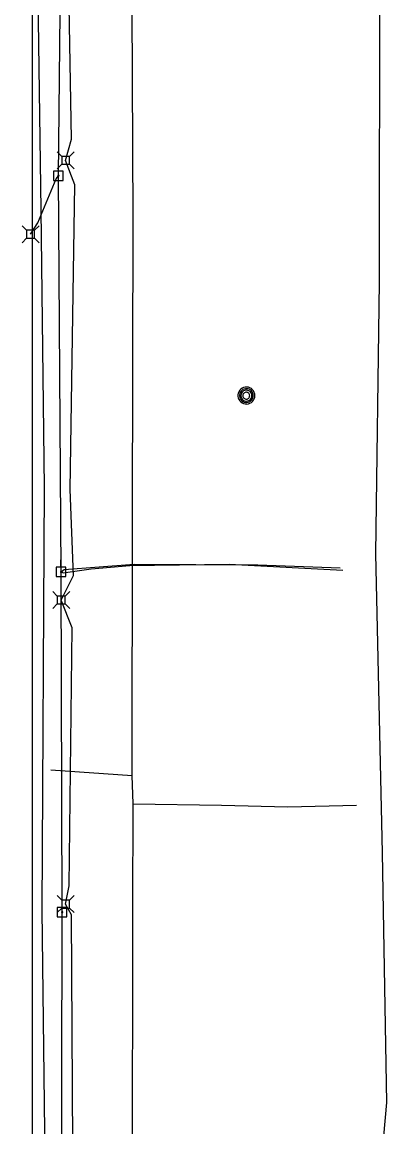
# Model space of a CAD drawing. Extents: x 596028 to 606371, y 330010 to 403088.
# Drawn here: x 602050.9 to 602193, y 373603.1 to 374033.5 of the extents above; entities that cross this region are included whole.
import ezdxf

# ---------------------------------------------------------------- set-up
doc = ezdxf.new("R2010")
doc.units = 0
for name, color, linetype in [('E_UTL_AG_Bold', 7, 'Continuous'), ('E_UTL_E_UG', 7, 'Continuous'), ('E_UTL_EPowerPole', 7, 'Continuous'), ('E_UTL_G_UG', 7, 'Continuous'), ('E_UTL_MH', 7, 'Continuous'), ('E_UTL_Overhead', 7, 'Continuous'), ('E_UTL_T_UG', 7, 'Continuous'), ('E_UTL_TV_UG', 7, 'Continuous')]:
    doc.layers.add(name, color=color, linetype=linetype)

msp = doc.modelspace()

# ---------------------------------------------------------------- linework, layer by layer
at = {"layer": 'E_UTL_AG_Bold'}
for points in [[(602066.34, 373981.2), (602064.59, 373982.96)], [(602069.44, 373981.2), (602066.34, 373981.2)], [(602066.34, 373981.2), (602066.34, 373978.11)], [(602069.44, 373981.2), (602071.19, 373982.96)], [(602069.44, 373978.11), (602069.44, 373981.2)], [(602066.34, 373978.11), (602064.59, 373976.36)], [(602066.34, 373978.11), (602069.44, 373978.11)], [(602069.44, 373978.11), (602071.19, 373976.36)], [(602052.69, 373952.42), (602050.94, 373954.17)], [(602055.79, 373952.42), (602052.69, 373952.42)], [(602052.69, 373952.42), (602052.69, 373949.32)], [(602055.79, 373952.42), (602057.54, 373954.17)], [(602055.79, 373949.32), (602055.79, 373952.42)], [(602052.69, 373949.32), (602050.94, 373947.57)], [(602052.69, 373949.32), (602055.79, 373949.32)], [(602055.79, 373949.32), (602057.54, 373947.57)], [(602064.65, 373809.92), (602062.9, 373811.67)], [(602067.75, 373809.92), (602064.65, 373809.92)], [(602064.65, 373809.92), (602064.65, 373806.82)], [(602067.75, 373809.92), (602069.5, 373811.67)], [(602067.75, 373806.82), (602067.75, 373809.92)], [(602064.65, 373806.82), (602062.9, 373805.07)], [(602064.65, 373806.82), (602067.75, 373806.82)], [(602067.75, 373806.82), (602069.5, 373805.07)], [(602066.34, 373691.45), (602064.58, 373693.2)], [(602069.43, 373691.45), (602071.18, 373693.2)], [(602069.43, 373691.45), (602066.34, 373691.45)], [(602066.34, 373691.45), (602066.34, 373688.35)], [(602069.43, 373688.35), (602069.43, 373691.45)], [(602066.34, 373688.35), (602064.58, 373686.6)], [(602066.34, 373688.35), (602069.43, 373688.35)], [(602069.43, 373688.35), (602071.18, 373686.6)]]:
    msp.add_lwpolyline(points, dxfattribs=at)
at = {"layer": 'E_UTL_E_UG'}
for points in [[(602189.83, 372554.06), (602190.44, 372619.03), (602189.27, 372718.25), (602189.23, 372778.42), (602189.75, 372830), (602187.06, 372900.33), (602191.33, 372932.65), (602189.94, 372977.88), (602189.57, 373091.61), (602188.9, 373177.68), (602191.21, 373315.12), (602192.48, 373414.48), (602191.12, 373506.07), (602187.54, 373551.4), (602192.95, 373612.54), (602191.22, 373709.93), (602188.61, 373826.39), (602190.06, 373932.35), (602190.26, 374051.96), (602192.97, 374107.93), (602191.87, 374137.94), (602190.9, 374174.67), (602191.01, 374175.79)], [(602054.24, 373950.87), (602057, 373955.34), (602064.22, 373972.45), (602065.08, 373973.66)], [(602066.09, 373819.32), (602067.27, 373820.27), (602094.54, 373822.29), (602142.67, 373822.02), (602174.82, 373820.96)]]:
    msp.add_lwpolyline(points, dxfattribs=at)
at = {"layer": 'E_UTL_EPowerPole'}
for points in [[(602065.05, 373975.51), (602065.05, 373978.42)], [(602066.89, 373975.51), (602063.2, 373975.51)], [(602063.2, 373975.51), (602063.2, 373971.82)], [(602065.32, 373973.66), (602065.31, 373973.71), (602065.3, 373973.75), (602065.28, 373973.79), (602065.25, 373973.83), (602065.22, 373973.86), (602065.18, 373973.88), (602065.13, 373973.9), (602065.09, 373973.9), (602065.04, 373973.9), (602065, 373973.89), (602064.96, 373973.87), (602064.92, 373973.84), (602064.89, 373973.81), (602064.87, 373973.77), (602064.85, 373973.73), (602064.84, 373973.69), (602064.84, 373973.64), (602064.85, 373973.6), (602064.87, 373973.55), (602064.89, 373973.52), (602064.92, 373973.48), (602064.96, 373973.46), (602065, 373973.44), (602065.04, 373973.43), (602065.09, 373973.43), (602065.13, 373973.43), (602065.18, 373973.45), (602065.22, 373973.47), (602065.25, 373973.5), (602065.28, 373973.53), (602065.3, 373973.58), (602065.31, 373973.62), (602065.32, 373973.66)], [(602066.89, 373971.82), (602066.89, 373975.51)], [(602063.2, 373971.82), (602066.89, 373971.82)], [(602066.06, 373821.17), (602066.06, 373824.08)], [(602067.9, 373821.17), (602064.22, 373821.17)], [(602064.22, 373821.17), (602064.22, 373817.48)], [(602066.33, 373819.32), (602066.33, 373819.37), (602066.31, 373819.41), (602066.29, 373819.45), (602066.26, 373819.49), (602066.23, 373819.52), (602066.19, 373819.54), (602066.15, 373819.56), (602066.1, 373819.56), (602066.06, 373819.56), (602066.01, 373819.55), (602065.97, 373819.53), (602065.94, 373819.5), (602065.9, 373819.47), (602065.88, 373819.43), (602065.86, 373819.39), (602065.85, 373819.35), (602065.85, 373819.3), (602065.86, 373819.26), (602065.88, 373819.21), (602065.9, 373819.18), (602065.94, 373819.14), (602065.97, 373819.12), (602066.01, 373819.1), (602066.06, 373819.09), (602066.1, 373819.09), (602066.15, 373819.09), (602066.19, 373819.11), (602066.23, 373819.13), (602066.26, 373819.16), (602066.29, 373819.2), (602066.31, 373819.24), (602066.33, 373819.28), (602066.33, 373819.32)], [(602067.9, 373817.48), (602067.9, 373821.17)], [(602064.22, 373817.48), (602067.9, 373817.48)], [(602068.34, 373688.58), (602064.65, 373688.58)], [(602064.65, 373688.58), (602064.65, 373684.89)], [(602066.5, 373688.58), (602066.5, 373691.49)], [(602068.34, 373684.89), (602068.34, 373688.58)], [(602064.65, 373684.89), (602068.34, 373684.89)], [(602066.77, 373686.74), (602066.76, 373686.78), (602066.75, 373686.83), (602066.73, 373686.87), (602066.7, 373686.9), (602066.67, 373686.93), (602066.63, 373686.96), (602066.59, 373686.97), (602066.54, 373686.98), (602066.49, 373686.98), (602066.45, 373686.96), (602066.41, 373686.95), (602066.37, 373686.92), (602066.34, 373686.89), (602066.32, 373686.85), (602066.3, 373686.81), (602066.29, 373686.76), (602066.29, 373686.72), (602066.3, 373686.67), (602066.32, 373686.63), (602066.34, 373686.59), (602066.37, 373686.56), (602066.41, 373686.53), (602066.45, 373686.51), (602066.49, 373686.5), (602066.54, 373686.5), (602066.59, 373686.51), (602066.63, 373686.52), (602066.67, 373686.55), (602066.7, 373686.57), (602066.73, 373686.61), (602066.75, 373686.65), (602066.76, 373686.69), (602066.77, 373686.74)]]:
    msp.add_lwpolyline(points, dxfattribs=at)
at = {"layer": 'E_UTL_G_UG'}
for points in [[(602093.92, 373578.62), (602094.06, 373687.99), (602094.16, 373729.02), (602093.81, 373740.06), (602093.88, 373840.43), (602094.21, 373957.37), (602093.62, 374066.3), (602093.77, 374107.98), (602093.74, 374141.71), (602093.99, 374143.94), (602093.56, 374214.01), (602093.59, 374402.48), (602092.94, 374546.11)], [(602062.12, 373742.2), (602093.81, 373740.06)], [(602094.16, 373729.02), (602128.62, 373728.44), (602154.35, 373727.82), (602181.1, 373728.42)]]:
    msp.add_lwpolyline(points, dxfattribs=at)
at = {"layer": 'E_UTL_MH'}
for points in [[(602141.57, 373888.03), (602141.51, 373888.65), (602141.34, 373889.25), (602141.05, 373889.81), (602140.66, 373890.3), (602140.19, 373890.71), (602139.65, 373891.03), (602139.05, 373891.23), (602138.43, 373891.32), (602137.8, 373891.29), (602137.2, 373891.14), (602136.62, 373890.88), (602136.11, 373890.52), (602135.68, 373890.07), (602135.34, 373889.54), (602135.11, 373888.96), (602134.99, 373888.34), (602134.99, 373887.71), (602135.11, 373887.1), (602135.34, 373886.51), (602135.68, 373885.99), (602136.11, 373885.53), (602136.62, 373885.17), (602137.2, 373884.91), (602137.8, 373884.76), (602138.43, 373884.73), (602139.05, 373884.82), (602139.65, 373885.02), (602140.19, 373885.34), (602140.66, 373885.75), (602141.05, 373886.24), (602141.34, 373886.8), (602141.51, 373887.4), (602141.57, 373888.03)], [(602140.96, 373888.02), (602140.91, 373888.53), (602140.77, 373889.02), (602140.53, 373889.47), (602140.22, 373889.87), (602139.83, 373890.2), (602139.39, 373890.46), (602138.91, 373890.62), (602138.41, 373890.7), (602137.9, 373890.67), (602137.41, 373890.55), (602136.94, 373890.34), (602136.53, 373890.04), (602136.18, 373889.68), (602135.9, 373889.25), (602135.71, 373888.78), (602135.62, 373888.28), (602135.62, 373887.77), (602135.71, 373887.27), (602135.9, 373886.8), (602136.18, 373886.37), (602136.53, 373886), (602136.94, 373885.7), (602137.41, 373885.49), (602137.9, 373885.37), (602138.41, 373885.35), (602138.91, 373885.42), (602139.39, 373885.59), (602139.83, 373885.84), (602140.22, 373886.17), (602140.53, 373886.57), (602140.77, 373887.03), (602140.91, 373887.52), (602140.96, 373888.02)], [(602140.4, 373887.99), (602140.36, 373888.4), (602140.24, 373888.78), (602140.06, 373889.14), (602139.81, 373889.46), (602139.5, 373889.73), (602139.15, 373889.93), (602138.77, 373890.06), (602138.37, 373890.12), (602137.96, 373890.1), (602137.57, 373890.01), (602137.2, 373889.84), (602136.87, 373889.6), (602136.59, 373889.31), (602136.37, 373888.97), (602136.22, 373888.59), (602136.15, 373888.2), (602136.15, 373887.79), (602136.22, 373887.39), (602136.37, 373887.02), (602136.59, 373886.68), (602136.87, 373886.38), (602137.2, 373886.15), (602137.57, 373885.98), (602137.96, 373885.89), (602138.37, 373885.87), (602138.77, 373885.92), (602139.15, 373886.06), (602139.5, 373886.26), (602139.81, 373886.52), (602140.06, 373886.84), (602140.24, 373887.2), (602140.36, 373887.59), (602140.4, 373887.99)], [(602139.54, 373887.98), (602139.52, 373888.23), (602139.45, 373888.47), (602139.33, 373888.7), (602139.17, 373888.9), (602138.98, 373889.06), (602138.76, 373889.19), (602138.52, 373889.27), (602138.27, 373889.31), (602138.02, 373889.3), (602137.77, 373889.24), (602137.54, 373889.13), (602137.34, 373888.98), (602137.16, 373888.8), (602137.02, 373888.59), (602136.93, 373888.35), (602136.88, 373888.1), (602136.88, 373887.85), (602136.93, 373887.6), (602137.02, 373887.37), (602137.16, 373887.15), (602137.34, 373886.97), (602137.54, 373886.82), (602137.77, 373886.72), (602138.02, 373886.66), (602138.27, 373886.65), (602138.52, 373886.68), (602138.76, 373886.77), (602138.98, 373886.89), (602139.17, 373887.06), (602139.33, 373887.26), (602139.45, 373887.48), (602139.52, 373887.73), (602139.54, 373887.98)]]:
    msp.add_lwpolyline(points, dxfattribs=at)
at = {"layer": 'E_UTL_Overhead'}
msp.add_lwpolyline([(602066.88, 372572.55), (602066.55, 372750.09), (602066.67, 372928.36), (602066.71, 373104.63), (602066.76, 373255.95), (602066.7, 373401.26), (602066.33, 373549.72), (602066.53, 373686.74), (602066.09, 373819.32), (602065.08, 373973.66), (602066.98, 374151.67), (602066.34, 374292.77), (602066.62, 374583.45)], dxfattribs=at)
at = {"layer": 'E_UTL_T_UG'}
for points in [[(602055.02, 373190.4), (602054.9, 376316.68), (602051.39, 376320.34), (602051.52, 376386.68)], [(602068.58, 373258.01), (602057.27, 373266.13), (602059.52, 373401.16), (602060.46, 373547.72), (602058.7, 373687.55), (602059.6, 373852.23), (602058.36, 373960.35), (602056.34, 374107.97), (602058.51, 374151.79), (602063.85, 374154.37), (602057.74, 374155.62), (602058.05, 374163.73), (602058.99, 374288.87), (602057.85, 374433.74), (602053.94, 374597.47)], [(602070.89, 373551.02), (602070.13, 373685.71), (602067.88, 373689.9), (602069.25, 373697.02), (602070.39, 373797.49), (602066.2, 373808.37), (602070.91, 373817.86), (602069.66, 373851.44), (602071.5, 373970.08), (602067.89, 373979.66), (602070.17, 373987.87), (602068.15, 374106.5), (602066.88, 374153.3), (602077.31, 374161.73), (602076.96, 374285.68), (602070.42, 374299.98), (602067.1, 374303.2), (602067.95, 374312.77), (602070.78, 374433.81)]]:
    msp.add_lwpolyline(points, dxfattribs=at)
at = {"layer": 'E_UTL_TV_UG'}
msp.add_lwpolyline([(602066.09, 373819.32), (602066.92, 373818.91), (602077.83, 373820.56), (602092.91, 373821.85), (602131.55, 373822.32), (602175.81, 373820.03)], dxfattribs=at)

doc.saveas('drawing.dxf')
